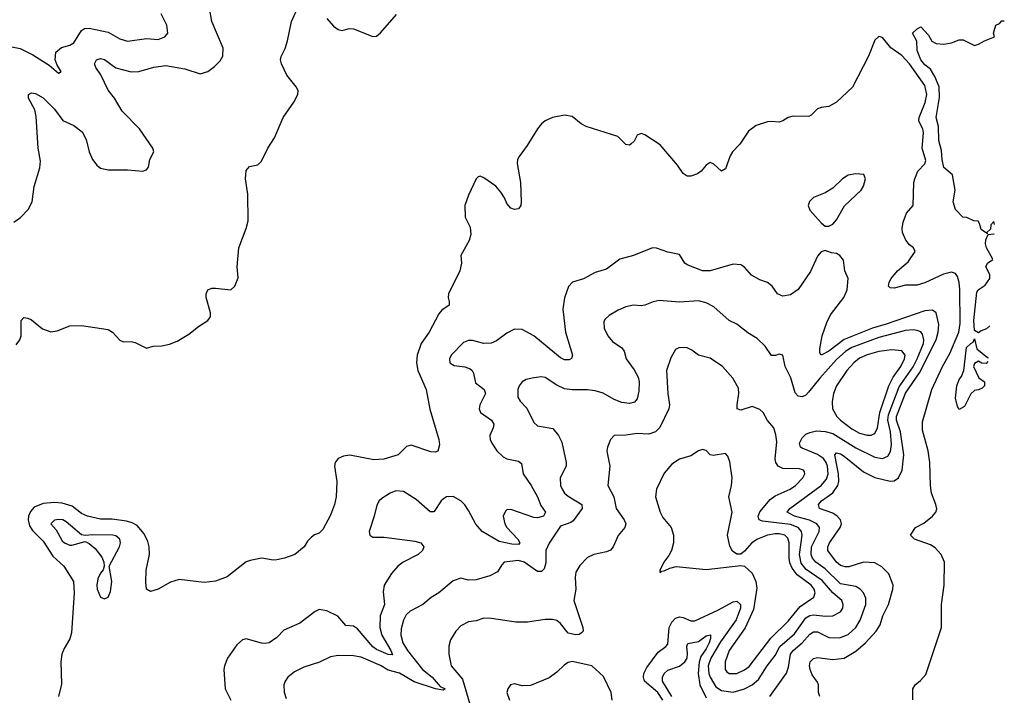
# Model space of a CAD drawing. Header units: inches. Extents: x 1694797 to 1849917, y 907313 to 1017959.
# Tile 785 of 834: x 1841348 to 1846485, y 974116 to 977639. Entities that reach past the tile are written whole.
import ezdxf

# ---------------------------------------------------------------- set-up
doc = ezdxf.new("R2010")
doc.units = ezdxf.units.IN
doc.header["$MEASUREMENT"] = 0
doc.layers.add('B8947', color=7, linetype='Continuous')

msp = doc.modelspace()

# ---------------------------------------------------------------- linework, layer by layer
at = {"layer": 'B8947', "color": 5}
for points, elevation in [([(1841317.1, 976582.9), (1841351.8, 976608.2), (1841393, 976650), (1841413.7, 976690), (1841423.9, 976770), (1841452.7, 976867.3), (1841457.7, 976902.3), (1841444.9, 976970), (1841433.7, 977133.7), (1841426.6, 977170), (1841393.5, 977230), (1841393.6, 977250), (1841410, 977258.6), (1841430, 977253.7), (1841470, 977231.8), (1841530, 977172.9), (1841573.9, 977113.9), (1841630, 977088.4), (1841674.2, 977054.2), (1841695.2, 977015.2), (1841710.9, 976950), (1841727.8, 976910), (1841750, 976880.9), (1841770, 976864.9), (1841810, 976856.5), (1841910, 976857.1), (1841990.9, 976849.1), (1842010, 976856.3), (1842019.6, 976870), (1842027.6, 976910), (1842047.6, 976950), (1842042.6, 976970), (1841973.1, 977070), (1841882.4, 977162.4), (1841842.3, 977230), (1841810, 977271.9), (1841772.4, 977352.4), (1841745.7, 977390), (1841739, 977410), (1841749.8, 977430), (1841770, 977436.6), (1841790, 977431.5), (1841850, 977387.8), (1841930, 977367.4), (1841970, 977368.8), (1842048.5, 977391.5), (1842110, 977400.1), (1842210, 977382.5), (1842290, 977356.5), (1842329.4, 977370), (1842364.4, 977395.6), (1842394.9, 977425.1), (1842408.2, 977450), (1842409.7, 977490.3), (1842351.6, 977630), (1842327.1, 977770)], 520), ([(1841270, 977504.6), (1841350, 977488.4), (1841416.8, 977456.8), (1841502.8, 977402.8), (1841550, 977360.7), (1841564, 977370), (1841543, 977403), (1841533.7, 977430), (1841537.7, 977470), (1841565.9, 977494.1), (1841610, 977506.3), (1841630, 977518.6), (1841670, 977583.1), (1841686.5, 977593.5), (1841710, 977594.6), (1841810, 977574.6), (1841870, 977539.3), (1841910, 977527.5), (1842010, 977541.5), (1842070, 977536.5), (1842106, 977550), (1842122, 977570), (1842116.2, 977610), (1842086, 977670)], 540), ([(1841330, 975943.2), (1841349.8, 975970), (1841356.8, 975990), (1841356.9, 976070), (1841370, 976086), (1841390, 976083.1), (1841410, 976073.8), (1841467.1, 976027.1), (1841510, 976011.6), (1841543.1, 976016.9), (1841610, 976042.4), (1841670, 976044.7), (1841810, 976023.2), (1841831.7, 976010), (1841870, 975968.2), (1841890, 975959.3), (1841930, 975961), (1841950, 975956), (1842010, 975926.8), (1842043.9, 975936.1), (1842090, 975938.6), (1842130, 975946.8), (1842170, 975962), (1842230, 975999.5), (1842280.5, 976039.5), (1842329, 976070), (1842338.2, 976081.8), (1842343.4, 976090), (1842343.6, 976110), (1842320.8, 976190), (1842320.4, 976210), (1842329.8, 976230.2), (1842350, 976238.3), (1842370, 976239), (1842449.6, 976230.4), (1842471.2, 976248.8), (1842487.6, 976292.4), (1842483.5, 976350), (1842491.5, 976450), (1842529.7, 976550), (1842540.4, 976590), (1842537.7, 976730), (1842526, 976810), (1842530, 976852), (1842546.8, 976873.2), (1842590, 976882.8), (1842610, 976901), (1842643.5, 976970), (1842676.8, 977023.2), (1842723.1, 977130), (1842778.8, 977210), (1842799.3, 977250), (1842800.4, 977270), (1842791.1, 977290), (1842742.7, 977350), (1842714, 977410), (1842709.7, 977430.3), (1842712.3, 977447.7), (1842732.7, 977490), (1842745.2, 977530), (1842766, 977630), (1842793.2, 977686.8)], 480), ([(1842950, 977644.9), (1842985.4, 977605.4), (1843010, 977588.2), (1843030, 977583), (1843066.5, 977593.5), (1843090, 977592.6), (1843190, 977551), (1843210, 977553.8), (1843230, 977570.2), (1843313.5, 977666.5)], 480), ([(1846434.1, 976571.7), (1846430, 976586), (1846414, 976570), (1846412.7, 976547.3), (1846394, 976530), (1846398, 976522), (1846364.7, 976544.7), (1846356.4, 976576.4), (1846348, 976588), (1846326, 976590), (1846290, 976608), (1846269.1, 976609.1), (1846229.6, 976649.6), (1846218, 976690), (1846229, 976750), (1846215.3, 976830), (1846170, 976869.3), (1846161.1, 976910), (1846157.4, 976957.4), (1846144, 977010), (1846142, 977082), (1846129, 977130), (1846147.2, 977232.8), (1846145, 977290), (1846122.6, 977342.6), (1846100.6, 977380.6), (1846070, 977404.8), (1846049.2, 977430), (1846030, 977478), (1846028, 977528), (1846006, 977570), (1846030, 977592), (1846050, 977602), (1846090, 977558), (1846107.3, 977527.3), (1846130, 977514.8), (1846170, 977511), (1846210, 977518), (1846250, 977534), (1846270, 977534.8), (1846330, 977504.7), (1846350, 977511.3), (1846382, 977530), (1846433.2, 977550), (1846428.7, 977570), (1846441.2, 977610), (1846460.1, 977619.9), (1846472.7, 977632.7), (1846485, 977632.7)], 460), ([(1846007.9, 974092.1), (1846007, 974150), (1846019.3, 974170), (1846048, 974192), (1846075.4, 974224.6), (1846156.8, 974470), (1846157.3, 974590), (1846172.1, 974690), (1846173.5, 974810), (1846155.6, 974850), (1846125, 974885), (1846100.7, 974900.7), (1846016, 974930), (1845996, 974950), (1846022.4, 974990), (1846065.8, 975014.2), (1846110.9, 975049.1), (1846128.1, 975070), (1846132.5, 975087.5), (1846128.5, 975110), (1846104.8, 975170), (1846099.5, 975210), (1846096.5, 975330), (1846087.1, 975390), (1846058.8, 975498.8), (1846057.9, 975542.1), (1846106.2, 975710), (1846162.6, 975830), (1846201.4, 975898.6), (1846247.5, 976010), (1846254.5, 976054.4), (1846252.5, 976232.5), (1846249.1, 976269.1), (1846240.2, 976300.2), (1846230, 976315.9), (1846210, 976322.2), (1846168.1, 976311.9), (1846070, 976266.6), (1846030, 976254.2), (1845970, 976254), (1845910, 976239.8), (1845890, 976241.1), (1845881.7, 976250), (1845884.6, 976270), (1845895.3, 976290), (1845928.5, 976330), (1845983.5, 976376.5), (1846019.7, 976430), (1846011.2, 976450), (1845990, 976465.3), (1845971.1, 976490), (1845953.7, 976530), (1845951.3, 976550), (1845956.9, 976583.1), (1845975.5, 976630), (1846009.2, 976670.8), (1846012.7, 976790), (1846018.1, 976810), (1846033.5, 976850), (1846070, 976887.1), (1846074.8, 976905.2), (1846056.1, 976970), (1846064.2, 977050), (1846059.5, 977070), (1846038.7, 977110), (1846041.1, 977130), (1846072.6, 977207.4), (1846081.1, 977250), (1846070, 977296.7), (1845990, 977408.4), (1845950, 977451.8), (1845893.5, 977493.5), (1845850, 977547), (1845830, 977552.3), (1845810, 977533.2), (1845776.5, 977450), (1845693.1, 977286.9), (1845610, 977209.7), (1845570, 977187.3), (1845530, 977181.7), (1845510, 977173.7), (1845477.8, 977142.2), (1845464.8, 977135.2), (1845383.3, 977136.7), (1845357.6, 977130), (1845330, 977111.8), (1845310, 977104.5), (1845270, 977109), (1845250, 977106.8), (1845190, 977087), (1845150, 977057.4), (1845104.7, 976990), (1845067.5, 976950), (1845055.2, 976930), (1845030, 976860.9), (1845010.4, 976849.6), (1844970, 976886), (1844950, 976895.1), (1844930, 976881.2), (1844904, 976850), (1844885.1, 976834.9), (1844850, 976822.9), (1844830, 976823.6), (1844810, 976837.6), (1844780.6, 976880.6), (1844690, 976986.3), (1844610, 977039.6), (1844590, 977045.6), (1844570, 977036.3), (1844553.4, 977006.6), (1844537, 976990), (1844530, 976984.8), (1844510, 976988.4), (1844468.5, 977030), (1844303.2, 977083.2), (1844276.9, 977096.9), (1844230, 977134.5), (1844190, 977141.4), (1844128.2, 977130), (1844090, 977112.4), (1844070, 977095.6), (1844049.2, 977070), (1843996.3, 976983.7), (1843953.3, 976926.7), (1843946, 976910), (1843944.4, 976890), (1843961.5, 976790), (1843964.9, 976690), (1843962.4, 976670), (1843950, 976652.3), (1843930, 976649.7), (1843910, 976656.2), (1843890, 976680.9), (1843878.2, 976710), (1843859.2, 976739.2), (1843831.7, 976771.7), (1843770, 976814.4), (1843750, 976822.6), (1843740.7, 976819.3), (1843730, 976809.4), (1843690, 976724.2), (1843670.9, 976670), (1843671.7, 976610), (1843698.1, 976558.1), (1843701.4, 976518.6), (1843692.9, 976487.1), (1843649.2, 976410), (1843653.4, 976370), (1843645.4, 976330), (1843585.1, 976210), (1843583.1, 976190), (1843589.5, 976170), (1843589.3, 976150), (1843550, 976123.9), (1843534.7, 976105.3), (1843485, 976010), (1843442.4, 975950), (1843421.3, 975890), (1843417.8, 975850), (1843425, 975810), (1843468.2, 975710), (1843487.4, 975607.4), (1843534.9, 975450), (1843538.3, 975421.7), (1843530.4, 975389.7), (1843516.7, 975383.3), (1843494, 975386), (1843390, 975419.8), (1843367, 975413), (1843322.6, 975370), (1843247.9, 975347.9), (1843195.4, 975344.6), (1843070, 975367.4), (1843037.8, 975362.2), (1843009.2, 975350), (1842993.4, 975330), (1842990.1, 975310), (1843002.4, 975230), (1842999.9, 975150), (1842990.4, 975110), (1842970, 975056), (1842930, 974980.7), (1842910, 974960.7), (1842887.2, 974952.8), (1842870, 974940.9), (1842850, 974919.3), (1842832.2, 974890), (1842783.1, 974850), (1842730, 974830.7), (1842690, 974822.6), (1842670, 974820.9), (1842611.5, 974831.5), (1842550, 974819.2), (1842530, 974810.9), (1842430, 974734.2), (1842370, 974710.5), (1842310, 974704.3), (1842180.6, 974719.4), (1842134.8, 974705.2), (1842070, 974669.4), (1842030, 974657.2), (1842010, 974668.7), (1842006.1, 974706.1), (1842007.8, 974767.8), (1842026.2, 974850), (1842024.5, 974890), (1842017.2, 974917.2), (1841998.2, 974958.2), (1841961.4, 975001.4), (1841935.5, 975015.5), (1841904.7, 975024.7), (1841830, 975033.7), (1841770, 975033.6), (1841701.7, 975050), (1841670, 975064.1), (1841622.1, 975102.1), (1841570, 975117.9), (1841530, 975121.1), (1841470, 975116.3), (1841423.7, 975096.3), (1841404.9, 975075.1), (1841394, 975050), (1841391.7, 975030), (1841399.3, 974999.3), (1841415.9, 974975.9), (1841470, 974919.8), (1841522.1, 974842.1), (1841579.1, 974790), (1841628.8, 974710), (1841633.3, 974650), (1841618.4, 974441.6), (1841609.2, 974410), (1841579.6, 974360.4), (1841567.7, 974330), (1841563.5, 974290), (1841566.6, 974173.4), (1841550, 974109)], 480), ([(1846425.4, 976391.1), (1846392, 976450), (1846387, 976470), (1846389.1, 976490.9), (1846400.4, 976519.6), (1846430, 976522), (1846431.7, 976522.9)], 460), ([(1845523.1, 974110), (1845515.8, 974130), (1845515.3, 974170), (1845510, 974184.5), (1845482.6, 974222.6), (1845471.4, 974250), (1845468.3, 974270), (1845472.2, 974290), (1845490, 974306.7), (1845510, 974312.6), (1845590, 974303.1), (1845650, 974309), (1845710, 974346.3), (1845760.5, 974390), (1845816.1, 974450), (1845836.8, 974483.2), (1845851.3, 974530), (1845881.1, 974590), (1845904.2, 974670), (1845906, 974690), (1845882.6, 974750), (1845846.5, 974786.5), (1845810, 974807.3), (1845750, 974809.9), (1845673.5, 974786.5), (1845654.5, 974785.5), (1845630, 974792.4), (1845610, 974809.3), (1845564.9, 974870), (1845563.9, 974890), (1845572.5, 974910), (1845628.8, 974990), (1845635.2, 975010), (1845631.2, 975030), (1845613.2, 975050), (1845590, 975065.4), (1845521.4, 975090), (1845514.9, 975110), (1845531.3, 975130), (1845590, 975172), (1845617.4, 975210), (1845621.8, 975230), (1845619.8, 975270), (1845601.7, 975370), (1845610, 975379.7), (1845630, 975374.4), (1845650, 975362.4), (1845750, 975280.5), (1845810, 975252), (1845890, 975233.1), (1845910, 975233.6), (1845933.6, 975250), (1845951.9, 975290), (1845961.5, 975370), (1845943.4, 975490), (1845921.9, 975550), (1845923, 975570), (1845970, 975691.1), (1846042.5, 975797.5), (1846130.2, 975969.8), (1846140.4, 976010), (1846143.6, 976050), (1846130, 976109.7), (1846110, 976124.5), (1846070, 976121.6), (1845869, 976051), (1845796.6, 976030), (1845649.1, 975970.9), (1845570, 975910.4), (1845529.1, 975889.1), (1845522, 975902), (1845523.2, 975923.2), (1845535.5, 975990), (1845559.1, 976060.9), (1845579.1, 976100.9), (1845648.7, 976190), (1845664.7, 976230), (1845670.8, 976290), (1845653.5, 976330), (1845645.4, 976385.4), (1845626.6, 976410), (1845610, 976420.5), (1845583.6, 976423.6), (1845550, 976435.3), (1845530, 976429), (1845510, 976406), (1845473.6, 976326.4), (1845410, 976231.5), (1845370, 976203.5), (1845330, 976198), (1845301.6, 976210), (1845274.3, 976250), (1845250, 976268.5), (1845210, 976282.2), (1845166.9, 976306.9), (1845130, 976348.5), (1845110, 976361.5), (1845070, 976363.5), (1844950.1, 976329.9), (1844910, 976329.9), (1844830, 976360.7), (1844818.7, 976370), (1844790, 976414.3), (1844730, 976426.2), (1844670, 976448.4), (1844650, 976449.7), (1844551.3, 976408.7), (1844478.8, 976390), (1844410, 976337.4), (1844350, 976321.7), (1844290, 976288), (1844232.7, 976270), (1844211.5, 976248.5), (1844190, 976189.4), (1844181.9, 976130), (1844195, 976010), (1844231.6, 975890), (1844227.4, 975872.6), (1844215.5, 975864.5), (1844190, 975865), (1844170, 975875.4), (1844030, 975991.2), (1843970, 976024.2), (1843930, 976025.7), (1843890, 976005.1), (1843835.3, 975964.7), (1843807.6, 975952.4), (1843770, 975951.3), (1843710, 975966), (1843690, 975966.1), (1843664.3, 975955.7), (1843599.5, 975890), (1843590.9, 975870), (1843592.3, 975850), (1843615, 975835), (1843670, 975829.6), (1843698.8, 975818.8), (1843709.3, 975810), (1843715.2, 975795.2), (1843726.2, 975746.2), (1843772.1, 975710), (1843777.8, 975690), (1843749.5, 975630), (1843745.4, 975610), (1843752.9, 975590), (1843810, 975551.3), (1843821.3, 975530), (1843818, 975510), (1843801.3, 975470), (1843802.6, 975450), (1843811.2, 975430), (1843838.2, 975390), (1843870, 975360.2), (1843890, 975348.4), (1843950, 975337.1), (1843965.4, 975325.4), (1843975.1, 975270), (1844016.1, 975210), (1844049.5, 975150), (1844066.3, 975106.3), (1844092.1, 975070), (1844081.8, 975050), (1844050, 975040.9), (1844030, 975043.4), (1843910, 975084.8), (1843890, 975082.6), (1843883.2, 975076.8), (1843871.3, 975050), (1843879.5, 975010), (1843890.2, 974990), (1843947.1, 974930), (1843957.5, 974910), (1843950, 974902.9), (1843916.5, 974903.5), (1843850, 974917.5), (1843760.5, 974970), (1843727.9, 975007.9), (1843690, 975079.8), (1843670, 975108.4), (1843649.1, 975130), (1843610, 975152.4), (1843574.4, 975150), (1843559.6, 975140.4), (1843547.8, 975130), (1843510, 975073.7), (1843506.8, 975073.2), (1843490, 975072.8), (1843417.4, 975137.4), (1843350, 975179), (1843310, 975181.7), (1843280.3, 975170), (1843237.1, 975142.9), (1843223.9, 975130), (1843212.3, 975107.7), (1843198.4, 975050), (1843171.5, 974970), (1843174.9, 974950), (1843190, 974940.2), (1843250, 974940.1), (1843410, 974919.1), (1843440.7, 974910), (1843456.4, 974890), (1843450.4, 974870), (1843428, 974850), (1843349.5, 974810.5), (1843320.9, 974790), (1843288.8, 974751.2), (1843249.2, 974690), (1843245, 974655), (1843251, 974590), (1843229.6, 974530), (1843227.5, 974470), (1843238.1, 974430), (1843285.3, 974350), (1843293.2, 974326.8), (1843270, 974328.7), (1843210, 974354.3), (1843190, 974368.2), (1843110, 974462.9), (1843090, 974477), (1843050, 974480.2), (1843008.5, 974528.5), (1842950, 974556.8), (1842910, 974562.3), (1842890, 974552.6), (1842810, 974492.4), (1842725.5, 974454.5), (1842690, 974416.3), (1842650.7, 974390), (1842630, 974385.6), (1842610, 974387.7), (1842530, 974410.8), (1842510, 974404.7), (1842482, 974378), (1842431.8, 974310), (1842416, 974270), (1842413.1, 974250), (1842419.6, 974150), (1842450, 974090.4)], 520), ([(1846408.7, 976043.4), (1846392.7, 976027.3), (1846363.6, 976016.4), (1846350, 976006), (1846330, 976018), (1846325.8, 976070), (1846342, 976218), (1846349.2, 976230.8), (1846384.7, 976255.3), (1846408.7, 976290), (1846408.7, 976310), (1846389, 976350), (1846398, 976370), (1846425.3, 976389.5)], 460), ([(1845262.2, 974110), (1845348.9, 974231.1), (1845358.5, 974261.5), (1845370, 974330.9), (1845383.8, 974350), (1845431.2, 974388.8), (1845470, 974434.8), (1845490, 974447.3), (1845510, 974446.3), (1845570, 974417.1), (1845625.5, 974414.5), (1845670, 974432.8), (1845711.1, 974470), (1845732.9, 974507.1), (1845762.2, 974590), (1845762.5, 974622.5), (1845750.8, 974650), (1845732.2, 974670), (1845710, 974682.8), (1845630, 974697.6), (1845550, 974775.1), (1845501.9, 974810), (1845484.3, 974830), (1845476.6, 974850), (1845479.9, 974890), (1845518.4, 974970), (1845520.2, 974990), (1845506.9, 975010), (1845468.2, 975028.2), (1845390.9, 975050), (1845351.8, 975070), (1845365.4, 975090), (1845530.4, 975210), (1845557.5, 975242.5), (1845566.1, 975270), (1845563.2, 975310), (1845555.7, 975330), (1845541.1, 975350), (1845510, 975371.9), (1845430, 975403.8), (1845422.3, 975410), (1845416.9, 975430), (1845430, 975458.9), (1845450, 975476.8), (1845470, 975486.9), (1845505.8, 975494.2), (1845550, 975491.7), (1845590, 975481.7), (1845710, 975406.8), (1845810, 975357.9), (1845850, 975350.8), (1845876.6, 975363.4), (1845892, 975388), (1845896.8, 975423.2), (1845890.8, 975490), (1845877.3, 975550), (1845881.2, 975578.8), (1845935.7, 975724.3), (1846010, 975828), (1846031.2, 975870), (1846062.8, 975950), (1846066, 975970), (1846059, 975999), (1846050, 976010.5), (1846030, 976018.8), (1846010, 976021.5), (1845970, 976017.8), (1845830, 975981), (1845690, 975929.9), (1845657.8, 975910), (1845610, 975866.5), (1845521.9, 975770), (1845463.8, 975696.2), (1845450, 975681.2), (1845430, 975671.8), (1845410, 975676), (1845393.3, 975693.3), (1845370.9, 975770.9), (1845342.4, 975830), (1845329.5, 975889.5), (1845310, 975894.7), (1845291.9, 975888.1), (1845270, 975888.2), (1845237, 975937), (1845195.9, 975975.9), (1845146.4, 976006.4), (1845090, 976051.5), (1845049.8, 976069.8), (1844970, 976142), (1844930, 976163.1), (1844890, 976173.1), (1844790, 976166), (1844685.2, 976174.8), (1844652.3, 976167.7), (1844609.6, 976149.6), (1844590, 976146.3), (1844549.7, 976149.7), (1844510, 976140.9), (1844470, 976123.9), (1844424.1, 976095.9), (1844402.5, 976077.5), (1844395.6, 976064.4), (1844397.4, 976030), (1844417.4, 975990), (1844441.7, 975961.7), (1844490, 975928), (1844502, 975910), (1844512.9, 975870), (1844553.5, 975813.5), (1844574.4, 975774.4), (1844580.1, 975750), (1844578, 975702), (1844570, 975662.7), (1844555.6, 975644.4), (1844530, 975638), (1844490, 975642.4), (1844450, 975658.7), (1844392.2, 975692.2), (1844350, 975704), (1844310, 975709), (1844230, 975708.6), (1844190, 975714.5), (1844150, 975732.9), (1844090, 975773.1), (1844070, 975776), (1844030, 975771.1), (1843990, 975762.6), (1843970.4, 975750), (1843954.9, 975730), (1843946.7, 975710), (1843947.6, 975670), (1843959.5, 975650), (1843993.4, 975613.4), (1844030, 975539.3), (1844050, 975521.7), (1844130, 975508), (1844159.3, 975470), (1844176.1, 975436.1), (1844199.5, 975330), (1844199.5, 975310), (1844167.9, 975250), (1844170.2, 975210), (1844178.2, 975190), (1844190.3, 975170), (1844210, 975154.2), (1844281.7, 975110), (1844282.3, 975090), (1844235, 975025), (1844223.4, 975016.6), (1844170, 974998.5), (1844110.1, 974909.9), (1844093.3, 974870), (1844093.5, 974806.5), (1844084.7, 974775.3), (1844070, 974760.5), (1844050, 974761), (1843980.9, 974810), (1843950, 974818.3), (1843876.3, 974810), (1843863.2, 974796.8), (1843840.5, 974759.5), (1843801, 974739), (1843730, 974717.3), (1843690, 974716), (1843650, 974725.7), (1843610, 974713.5), (1843534.4, 974650), (1843494.6, 974625.4), (1843452.2, 974590), (1843385.7, 974554.3), (1843365.3, 974534.7), (1843350, 974507.6), (1843338.1, 974461.9), (1843337.1, 974430), (1843347.6, 974390), (1843371, 974350), (1843450.4, 974250.4), (1843500.4, 974210), (1843541.8, 974161.9), (1843567.7, 974150), (1843557.8, 974142.3), (1843517.6, 974150), (1843405.7, 974185.7), (1843330, 974231.6), (1843270, 974246.1), (1843230, 974270.9), (1843130, 974314.5), (1843090, 974321.1), (1843010, 974323.5), (1842970, 974316.2), (1842912.4, 974287.6), (1842830, 974263), (1842782.8, 974237.2), (1842747, 974210), (1842733.4, 974190), (1842727.2, 974170), (1842728.8, 974131.2), (1842739.1, 974099.1)], 540), ([(1846390, 975846), (1846368.4, 975848.4), (1846350, 975858), (1846330, 975846), (1846324.7, 975830), (1846351.6, 975771.6), (1846382, 975750), (1846382, 975730), (1846370, 975718), (1846350, 975708), (1846330, 975706), (1846310, 975688), (1846277.3, 975622.7), (1846250, 975606), (1846241.2, 975621.2), (1846230, 975666), (1846237, 975730), (1846250, 975762.8), (1846262.4, 975777.6), (1846274, 975810), (1846287.7, 975930), (1846310, 975951), (1846323.1, 975956.9), (1846330, 975974), (1846342, 975922), (1846396.9, 975876.9), (1846400.6, 975875.1)], 460), ([(1844703.6, 974090), (1844677.9, 974130), (1844607.7, 974190), (1844602.4, 974210), (1844604.2, 974230), (1844619.3, 974260.6), (1844680, 974340), (1844719.6, 974370), (1844730, 974383), (1844736.5, 974470), (1844750, 974497.6), (1844770, 974517.1), (1844790, 974524.4), (1844810, 974521.1), (1844850, 974503.6), (1844870, 974503.8), (1844990, 974559.3), (1845070, 974603.2), (1845090, 974606), (1845109.2, 974590), (1845109.3, 974569.3), (1845085.4, 974510), (1845004.8, 974395.2), (1844954.3, 974310), (1844940.9, 974270), (1844943, 974230), (1844950, 974210.2), (1844980.6, 974160.6), (1845010, 974140.3), (1845070, 974132.3), (1845130, 974148.5), (1845170, 974170.6), (1845202.6, 974197.4), (1845248.7, 974270), (1845290, 974323), (1845314.1, 974370), (1845390, 974436.9), (1845450, 974520.5), (1845470, 974532.7), (1845490, 974535.9), (1845551.6, 974528.4), (1845590, 974529.5), (1845630, 974550.2), (1845642, 974570), (1845643.6, 974590), (1845636.7, 974610), (1845590, 974650.7), (1845534.7, 974714.7), (1845451.4, 974771.4), (1845425.3, 974805.3), (1845417, 974850), (1845429.6, 974950), (1845426.4, 974970), (1845419.4, 974979.4), (1845409.9, 974990), (1845370, 975006), (1845223.1, 975023.1), (1845206.4, 975030), (1845202.1, 975042.1), (1845200.6, 975050), (1845210, 975072.3), (1845263.1, 975136.9), (1845290, 975155.5), (1845367.1, 975190), (1845395.5, 975210), (1845434, 975250), (1845444.7, 975270), (1845442, 975282), (1845438, 975290), (1845416.2, 975296.2), (1845330, 975298.2), (1845305.4, 975310), (1845292.9, 975330), (1845289.1, 975349.1), (1845298, 975438), (1845293.5, 975473.5), (1845282, 975510), (1845250, 975549.6), (1845226.9, 975590), (1845210, 975606.9), (1845170, 975621.1), (1845110, 975602.4), (1845092, 975610), (1845090.8, 975630), (1845100.3, 975690), (1845097.8, 975717.8), (1845069.6, 975770), (1845015.1, 975830), (1844950, 975873.7), (1844890, 975889.7), (1844855.5, 975915.5), (1844830, 975928.3), (1844790, 975929.7), (1844770, 975918.7), (1844744.7, 975875.3), (1844723.5, 975810), (1844730.2, 975689.8), (1844738.4, 975630), (1844735.6, 975610), (1844688.2, 975511.8), (1844665.3, 975490), (1844630, 975477.6), (1844570, 975481.6), (1844510, 975472.4), (1844450, 975471.1), (1844430.2, 975449.8), (1844414.6, 975410), (1844411.8, 975388.2), (1844427.2, 975310), (1844416.9, 975210), (1844447.5, 975150), (1844460.7, 975090), (1844502.3, 975030), (1844510.2, 975009.8), (1844504.9, 974990), (1844470.3, 974949.8), (1844444.4, 974890), (1844430, 974872), (1844410, 974863.5), (1844342.8, 974850), (1844310, 974834), (1844270, 974793), (1844250, 974758), (1844245.4, 974730), (1844249.3, 974670), (1844239.4, 974610), (1844285.4, 974470), (1844287.2, 974450), (1844279.3, 974440.7), (1844267.1, 974432.9), (1844250, 974430.8), (1844210, 974439.8), (1844169.1, 974490), (1844150, 974504.9), (1844128.6, 974511.4), (1844089.1, 974510.9), (1843997.5, 974497.5), (1843937.4, 974497.4), (1843810, 974516.3), (1843770, 974518), (1843730, 974504.5), (1843690, 974498.7), (1843650, 974477.4), (1843624.4, 974450), (1843595.2, 974404.8), (1843587.3, 974372.7), (1843586.8, 974330), (1843599.8, 974270), (1843659.2, 974199.2), (1843696.4, 974070)], 560), ([(1846399.7, 975856.6), (1846390, 975846)], 460), ([(1844749.7, 974110), (1844702.5, 974190), (1844702.2, 974210), (1844711, 974229), (1844730, 974246.7), (1844790, 974266.8), (1844818.2, 974290), (1844829.9, 974310), (1844833, 974333), (1844829.6, 974370.4), (1844834.8, 974385.2), (1844890, 974396), (1844930, 974426.5), (1844951.4, 974431.4), (1844951.6, 974411.6), (1844944.6, 974390), (1844930, 974358.4), (1844902.6, 974317.4), (1844892.4, 974287.6), (1844887.2, 974230), (1844896.9, 974170), (1844930, 974101.9)], 540), ([(1844438.7, 974090), (1844434.7, 974130), (1844393.6, 974213.6), (1844332.7, 974270), (1844230, 974291.6), (1844210, 974286.9), (1844190, 974274.7), (1844150, 974236.2), (1844110, 974207), (1844012.5, 974167.5), (1843970, 974165.1), (1843930, 974176.2), (1843909, 974171), (1843894.4, 974150), (1843890.4, 974130), (1843903.1, 974090)], 580)]:
    msp.add_lwpolyline(points, dxfattribs=dict(at, elevation=elevation))
for points, elevation in [([(1845710, 976836.3), (1845670, 976827.7), (1845640.2, 976810), (1845590, 976761), (1845550, 976736), (1845490, 976711.9), (1845468.9, 976691.1), (1845462.4, 976670), (1845470, 976646.4), (1845530, 976579.1), (1845550, 976562.8), (1845570, 976562), (1845590, 976572.7), (1845610, 976594.9), (1845650.8, 976669.2), (1845737.4, 976750), (1845750, 976770.7), (1845760.4, 976810), (1845752.4, 976832.4)], 520), ([(1845897.8, 975917.8), (1845830, 975909.5), (1845770, 975892), (1845730, 975873.7), (1845700.1, 975850), (1845664.2, 975810), (1845610.1, 975730), (1845593.2, 975690), (1845587, 975647), (1845589.3, 975610), (1845611, 975570), (1845631, 975550), (1845690, 975505.3), (1845730, 975483), (1845770, 975472.7), (1845790, 975473.1), (1845810, 975480.6), (1845823.5, 975510), (1845836.4, 975590), (1845882.7, 975730), (1845905.7, 975774.3), (1845944.8, 975830), (1845964.6, 975870), (1845967.3, 975890), (1845950, 975912.4)], 560), ([(1844910, 975397.6), (1844890, 975391.5), (1844850, 975364.7), (1844790, 975347.1), (1844750, 975321.3), (1844710, 975274.5), (1844670.3, 975190), (1844665.3, 975150), (1844689, 975070), (1844703.1, 975043.1), (1844746.9, 974990), (1844759.7, 974950), (1844758.6, 974910), (1844748.1, 974870), (1844735.5, 974844.5), (1844708.9, 974810), (1844687.1, 974767.1), (1844690, 974754), (1844696.4, 974763.6), (1844710, 974764), (1844740.8, 974779.2), (1844772.5, 974787.5), (1844930, 974772.4), (1845110, 974792.7), (1845130, 974788.7), (1845170, 974752), (1845189.6, 974709.6), (1845194, 974674), (1845177, 974563), (1845133.2, 974466.8), (1845049.6, 974350), (1845029, 974290), (1845028.9, 974250), (1845038.2, 974238.2), (1845050, 974228.8), (1845090, 974229), (1845130, 974247.9), (1845153.4, 974266.6), (1845266.4, 974413.6), (1845356.9, 974503.1), (1845420.6, 974579.4), (1845491.8, 974628.2), (1845499.1, 974650), (1845493.6, 974670), (1845478, 974690), (1845404.7, 974744.7), (1845378.1, 974778.1), (1845366.7, 974806.7), (1845363.5, 974830), (1845362.9, 974910), (1845355, 974935), (1845339.8, 974950), (1845310, 974958.1), (1845290, 974958.3), (1845250.3, 974950), (1845196.9, 974930), (1845168.6, 974911.4), (1845130, 974866.6), (1845110, 974852.4), (1845090, 974852.6), (1845067, 974867), (1845053.4, 974893.4), (1845041.6, 974950), (1845065.1, 975070), (1845047.8, 975150), (1845062.4, 975210), (1845066, 975250), (1845053.3, 975333.3), (1845043, 975363), (1845030, 975377), (1844966.1, 975366.1), (1844949.8, 975369.8), (1844930, 975392.7)], 580), ([(1841550, 975033.4), (1841530, 975029.3), (1841510.7, 975010), (1841538.4, 974978.4), (1841570, 974922.1), (1841581.8, 974910), (1841610, 974898.5), (1841620.8, 974899.2), (1841690, 974917.5), (1841710, 974907.3), (1841741.3, 974881.3), (1841776.4, 974836.4), (1841788.1, 974810), (1841789.4, 974790), (1841783.8, 974770), (1841770, 974753.1), (1841756.4, 974723.6), (1841750.5, 974690), (1841751.9, 974670), (1841770, 974627), (1841790, 974618.5), (1841810, 974627.8), (1841822.6, 974657.4), (1841829.3, 974709.3), (1841815.3, 974790), (1841869.9, 974890), (1841873.8, 974910), (1841870.2, 974930.2), (1841850, 974946.5), (1841834, 974950), (1841730, 974952.4), (1841690, 974948.4), (1841670, 974953.2), (1841590, 975021), (1841573.7, 975030)], 520)]:
    msp.add_lwpolyline(points, close=True, dxfattribs=dict(at, elevation=elevation))

doc.saveas('drawing.dxf')
